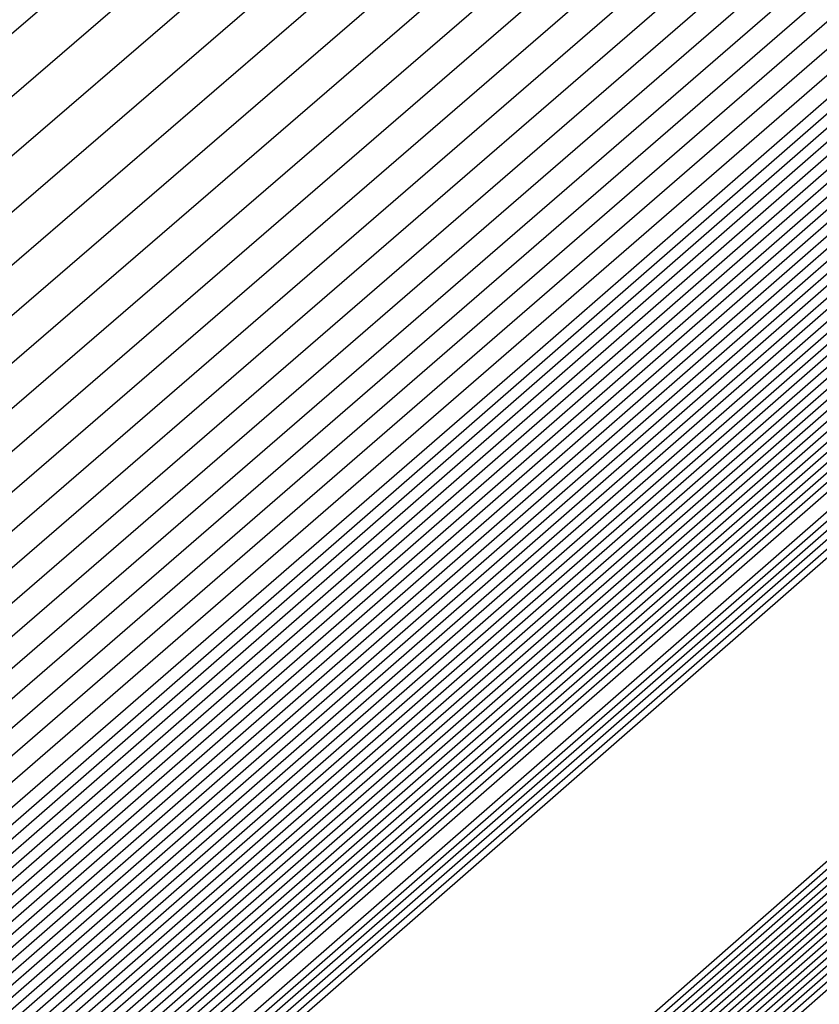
# Model space of a CAD drawing. Extents: x 3249832 to 3255657, y 13789405 to 13793316.
# Tile 838 of 1056: x 3253209.5879 to 3253209.6858, y 13791258.6272 to 13791258.7478. Entities that reach past the tile are written whole.
import ezdxf

# ---------------------------------------------------------------- set-up
doc = ezdxf.new("R2010")
doc.units = 0
doc.header["$LTSCALE"] = 100
doc.header["$MEASUREMENT"] = 0
for name, color, linetype in [('GRATIO_03231_CON', 1, 'CONTINUOUS'), ('GRATIO_0323_ICON', 1, 'CONTINUOUS'), ('TARGETS_EAST', 7, 'CONTINUOUS')]:
    doc.layers.add(name, color=color, linetype=linetype)

# ---------------------------------------------------------------- blocks, each defined once
blk = doc.blocks.new('Gratio_032316_contours')
at = {"layer": 'GRATIO_03231_CON', "color": 1, "linetype": 'Continuous', "flags": 128}
for points in [[(3253179.55027, 13791232.39503), (3253186.87441, 13791238.77001), (3253201.4775, 13791251.51898), (3253219.20823, 13791267.00714), (3253234.45763, 13791280.32933), (3253243.00028, 13791287.79153), (3253246.14511, 13791290.5444), (3253246.5846, 13791290.94974), (3253247.02187, 13791291.379), (3253250.20254, 13791294.24212), (3253258.88285, 13791301.95866), (3253274.44262, 13791315.73867), (3253292.7559, 13791331.95413), (3253308.32028, 13791345.76753)], [(3253180.16544, 13791232.93802), (3253187.28488, 13791239.13155), (3253201.72516, 13791251.73678), (3253219.33902, 13791267.12228), (3253234.51314, 13791280.37862), (3253243.01644, 13791287.80647), (3253246.14668, 13791290.54676), (3253246.58389, 13791290.95054), (3253247.01645, 13791291.37639), (3253250.16633, 13791294.21318), (3253258.7639, 13791301.85732), (3253274.17605, 13791315.50724), (3253292.31584, 13791331.56933), (3253307.73285, 13791345.25198)], [(3253180.78061, 13791233.481), (3253187.69534, 13791239.49309), (3253201.97282, 13791251.95458), (3253219.46981, 13791267.23741), (3253234.56866, 13791280.42791), (3253243.03259, 13791287.8214), (3253246.14825, 13791290.54912), (3253246.58317, 13791290.95133), (3253247.01103, 13791291.37378), (3253250.13013, 13791294.18424), (3253258.64495, 13791301.75599), (3253273.90947, 13791315.27582), (3253291.87577, 13791331.18453), (3253307.14542, 13791344.73643)], [(3253181.39578, 13791234.02399), (3253188.1058, 13791239.85463), (3253202.22048, 13791252.17237), (3253219.6006, 13791267.35254), (3253234.62418, 13791280.4772), (3253243.04874, 13791287.83633), (3253246.14982, 13791290.55149), (3253246.58246, 13791290.95213), (3253247.00561, 13791291.37117), (3253250.09393, 13791294.15529), (3253258.526, 13791301.65465), (3253273.6429, 13791315.0444), (3253291.4357, 13791330.79973), (3253306.55799, 13791344.22088)], [(3253182.62612, 13791235.10996), (3253188.92672, 13791240.5777), (3253202.71581, 13791252.60797), (3253219.86218, 13791267.58281), (3253234.73522, 13791280.57579), (3253243.08105, 13791287.8662), (3253246.15297, 13791290.55621), (3253246.58103, 13791290.95372), (3253246.99477, 13791291.36594), (3253250.02153, 13791294.09741), (3253258.2881, 13791301.45198), (3253273.10975, 13791314.58156), (3253290.55557, 13791330.03014), (3253305.38313, 13791343.18978)], [(3253183.24129, 13791235.65295), (3253189.33718, 13791240.93924), (3253202.96347, 13791252.82577), (3253219.99297, 13791267.69794), (3253234.79073, 13791280.62508), (3253243.0972, 13791287.88113), (3253246.15454, 13791290.55858), (3253246.58032, 13791290.95452), (3253246.98935, 13791291.36333), (3253249.98532, 13791294.06847), (3253258.16915, 13791301.35065), (3253272.84317, 13791314.35013), (3253290.11551, 13791329.64534), (3253304.7957, 13791342.67423)], [(3253189.74764, 13791241.30078), (3253203.21113, 13791253.04357), (3253220.12376, 13791267.81308), (3253234.84625, 13791280.67437), (3253243.11336, 13791287.89607), (3253246.15611, 13791290.56094), (3253246.57961, 13791290.95531), (3253246.98393, 13791291.36072), (3253249.94912, 13791294.03953), (3253258.05019, 13791301.24931), (3253272.5766, 13791314.11871), (3253289.67544, 13791329.26055), (3253304.20827, 13791342.15868)], [(3253190.1581, 13791241.66232), (3253203.45879, 13791253.26136), (3253220.25455, 13791267.92821), (3253234.90177, 13791280.72366), (3253243.12951, 13791287.911), (3253246.15768, 13791290.5633), (3253246.57889, 13791290.95611), (3253246.97851, 13791291.35811), (3253249.91292, 13791294.01058), (3253257.93124, 13791301.14798), (3253272.31002, 13791313.88729), (3253289.23538, 13791328.87575), (3253303.62084, 13791341.64313)], [(3253190.97902, 13791242.38539), (3253203.95411, 13791253.69696), (3253220.51613, 13791268.15847), (3253235.01281, 13791280.82224), (3253243.16182, 13791287.94087), (3253246.16082, 13791290.56803), (3253246.57747, 13791290.9577), (3253246.96767, 13791291.35288), (3253249.84051, 13791293.9527), (3253257.69334, 13791300.94531), (3253271.77687, 13791313.42445), (3253288.35525, 13791328.10615), (3253302.44598, 13791340.61203)], [(3253191.38948, 13791242.74693), (3253204.20177, 13791253.91476), (3253220.64692, 13791268.27361), (3253235.06832, 13791280.87154), (3253243.17797, 13791287.9558), (3253246.1624, 13791290.57039), (3253246.57675, 13791290.9585), (3253246.96225, 13791291.35027), (3253249.80431, 13791293.92376), (3253257.57439, 13791300.84397), (3253271.51029, 13791313.19303), (3253287.91518, 13791327.72135), (3253301.85855, 13791340.09648)], [(3253191.79994, 13791243.10847), (3253204.44943, 13791254.13256), (3253220.77772, 13791268.38874), (3253235.12384, 13791280.92083), (3253243.19412, 13791287.97073), (3253246.16397, 13791290.57276), (3253246.57604, 13791290.95929), (3253246.95683, 13791291.34766), (3253249.76811, 13791293.89481), (3253257.45544, 13791300.74264), (3253271.24372, 13791312.9616), (3253287.47511, 13791327.33655), (3253301.27112, 13791339.58093)], [(3253192.2104, 13791243.47001), (3253204.69709, 13791254.35035), (3253220.90851, 13791268.50387), (3253235.17936, 13791280.97012), (3253243.21028, 13791287.98567), (3253246.16554, 13791290.57512), (3253246.57533, 13791290.96009), (3253246.95142, 13791291.34505), (3253249.73191, 13791293.86587), (3253257.33649, 13791300.6413), (3253270.97714, 13791312.73018), (3253287.03505, 13791326.95176), (3253300.68369, 13791339.06538)], [(3253193.03132, 13791244.19308), (3253205.19242, 13791254.78595), (3253221.17009, 13791268.73414), (3253235.29039, 13791281.0687), (3253243.24258, 13791288.01553), (3253246.16868, 13791290.57985), (3253246.5739, 13791290.96168), (3253246.94058, 13791291.33982), (3253249.6595, 13791293.80799), (3253257.09858, 13791300.43863), (3253270.44399, 13791312.26734), (3253286.15492, 13791326.18216), (3253299.50883, 13791338.03428)], [(3253193.44178, 13791244.55462), (3253205.44008, 13791255.00375), (3253221.30088, 13791268.84927), (3253235.34591, 13791281.11799), (3253243.25874, 13791288.03047), (3253246.17025, 13791290.58221), (3253246.57319, 13791290.96248), (3253246.93516, 13791291.33721), (3253249.6233, 13791293.77904), (3253256.97963, 13791300.3373), (3253270.17741, 13791312.03592), (3253285.71485, 13791325.79737), (3253298.92139, 13791337.51873)], [(3253193.85224, 13791244.91616), (3253205.68774, 13791255.22155), (3253221.43167, 13791268.9644), (3253235.40143, 13791281.16728), (3253243.27489, 13791288.0454), (3253246.17182, 13791290.58457), (3253246.57247, 13791290.96327), (3253246.92974, 13791291.3346), (3253249.5871, 13791293.7501), (3253256.86068, 13791300.23596), (3253269.91084, 13791311.8045), (3253285.27479, 13791325.41257), (3253298.33396, 13791337.00318)], [(3253194.2627, 13791245.2777), (3253205.9354, 13791255.43934), (3253221.56246, 13791269.07954), (3253235.45695, 13791281.21658), (3253243.29104, 13791288.06033), (3253246.17339, 13791290.58694), (3253246.57176, 13791290.96407), (3253246.92432, 13791291.33198), (3253249.55089, 13791293.72116), (3253256.74173, 13791300.13463), (3253269.64426, 13791311.57307), (3253284.83472, 13791325.02777), (3253297.74653, 13791336.48763)], [(3253195.08362, 13791246.00077), (3253206.43072, 13791255.87494), (3253221.82404, 13791269.3098), (3253235.56798, 13791281.31516), (3253243.32335, 13791288.0902), (3253246.17654, 13791290.59166), (3253246.57033, 13791290.96566), (3253246.91348, 13791291.32676), (3253249.47849, 13791293.66327), (3253256.50383, 13791299.93196), (3253269.11111, 13791311.11023), (3253283.95459, 13791324.25817), (3253296.57167, 13791335.45653)], [(3253195.49408, 13791246.36231), (3253206.67838, 13791256.09274), (3253221.95483, 13791269.42494), (3253235.6235, 13791281.36445), (3253243.3395, 13791288.10513), (3253246.17811, 13791290.59402), (3253246.56962, 13791290.96646), (3253246.90806, 13791291.32415), (3253249.44229, 13791293.63433), (3253256.38488, 13791299.83062), (3253268.84454, 13791310.87881), (3253283.51452, 13791323.87338), (3253295.98424, 13791334.94098)], [(3253195.90454, 13791246.72385), (3253206.92604, 13791256.31054), (3253222.08562, 13791269.54007), (3253235.67902, 13791281.41374), (3253243.35566, 13791288.12007), (3253246.17968, 13791290.59639), (3253246.56891, 13791290.96725), (3253246.90264, 13791291.32154), (3253249.40609, 13791293.60539), (3253256.26593, 13791299.72929), (3253268.57796, 13791310.64739), (3253283.07446, 13791323.48858), (3253295.39681, 13791334.42543)], [(3253196.31501, 13791247.08539), (3253207.1737, 13791256.52833), (3253222.21641, 13791269.6552), (3253235.73454, 13791281.46303), (3253243.37181, 13791288.135), (3253246.18125, 13791290.59875), (3253246.56819, 13791290.96805), (3253246.89722, 13791291.31892), (3253249.36988, 13791293.57645), (3253256.14697, 13791299.62795), (3253268.31138, 13791310.41597), (3253282.63439, 13791323.10378), (3253294.80938, 13791333.90988)], [(3253197.13593, 13791247.80846), (3253207.66903, 13791256.96393), (3253222.47799, 13791269.88547), (3253235.84557, 13791281.56162), (3253243.40412, 13791288.16487), (3253246.18439, 13791290.60348), (3253246.56677, 13791290.96964), (3253246.88638, 13791291.3137), (3253249.29748, 13791293.51856), (3253255.90907, 13791299.42528), (3253267.77823, 13791309.95312), (3253281.75426, 13791322.33419), (3253293.63452, 13791332.87878)], [(3253197.54639, 13791248.17), (3253207.91669, 13791257.18173), (3253222.60878, 13791270.0006), (3253235.90109, 13791281.61091), (3253243.42027, 13791288.1798), (3253246.18596, 13791290.60584), (3253246.56605, 13791290.97044), (3253246.88096, 13791291.31109), (3253249.26128, 13791293.48962), (3253255.79012, 13791299.32395), (3253267.51166, 13791309.7217), (3253281.31419, 13791321.94939), (3253293.04709, 13791332.36323), (3253299.24948, 13791337.92415)], [(3253197.95685, 13791248.53154), (3253208.16435, 13791257.39953), (3253222.73957, 13791270.11573), (3253235.95661, 13791281.6602), (3253243.43643, 13791288.19473), (3253246.18754, 13791290.6082), (3253246.56534, 13791290.97123), (3253246.87554, 13791291.30847), (3253249.22507, 13791293.46068), (3253255.67117, 13791299.22261), (3253267.24508, 13791309.49028), (3253280.87413, 13791321.56459), (3253292.45966, 13791331.84768), (3253298.58416, 13791337.33876)], [(3253198.36731, 13791248.89308), (3253208.41201, 13791257.61732), (3253222.87037, 13791270.23087), (3253236.01213, 13791281.70949), (3253243.45258, 13791288.20967), (3253246.18911, 13791290.61057), (3253246.56463, 13791290.97203), (3253246.87012, 13791291.30586), (3253249.18887, 13791293.43173), (3253255.55222, 13791299.12128), (3253266.9785, 13791309.25886), (3253280.43407, 13791321.17979), (3253291.87223, 13791331.33213), (3253297.91884, 13791336.75338)], [(3253199.18823, 13791249.61615), (3253208.90733, 13791258.05292), (3253223.13195, 13791270.46113), (3253236.12316, 13791281.80807), (3253243.48489, 13791288.23953), (3253246.19225, 13791290.61529), (3253246.5632, 13791290.97362), (3253246.85928, 13791291.30064), (3253249.11647, 13791293.37385), (3253255.31432, 13791298.91861), (3253266.44535, 13791308.79601), (3253279.55394, 13791320.4102), (3253290.69737, 13791330.30103), (3253296.5882, 13791335.58261)], [(3253199.59869, 13791249.97769), (3253209.15499, 13791258.27072), (3253223.26274, 13791270.57626), (3253236.17868, 13791281.85736), (3253243.50104, 13791288.25447), (3253246.19382, 13791290.61766), (3253246.56249, 13791290.97442), (3253246.85386, 13791291.29803), (3253249.08026, 13791293.34491), (3253255.19536, 13791298.81727), (3253266.17878, 13791308.56459), (3253279.11387, 13791320.0254), (3253290.10994, 13791329.78548), (3253295.92288, 13791334.99723)], [(3253200.00915, 13791250.33923), (3253209.40265, 13791258.48852), (3253223.39353, 13791270.6914), (3253236.2342, 13791281.90666), (3253243.51719, 13791288.2694), (3253246.19539, 13791290.62002), (3253246.56177, 13791290.97521), (3253246.84844, 13791291.29541), (3253249.04406, 13791293.31596), (3253255.07641, 13791298.71594), (3253265.9122, 13791308.33317), (3253278.6738, 13791319.6406), (3253289.52251, 13791329.26993), (3253295.25756, 13791334.41184)], [(3253200.41961, 13791250.70077), (3253209.65031, 13791258.70631), (3253223.52432, 13791270.80653), (3253236.28972, 13791281.95595), (3253243.53335, 13791288.28434), (3253246.19696, 13791290.62238), (3253246.56106, 13791290.97601), (3253246.84302, 13791291.2928), (3253249.00786, 13791293.28702), (3253254.95746, 13791298.6146), (3253265.64563, 13791308.10175), (3253278.23374, 13791319.25581), (3253288.93508, 13791328.75438), (3253294.59224, 13791333.82646)], [(3253201.24053, 13791251.42384), (3253210.14563, 13791259.14191), (3253223.7859, 13791271.0368), (3253236.40075, 13791282.05453), (3253243.56565, 13791288.3142), (3253246.20011, 13791290.62711), (3253246.55963, 13791290.9776), (3253246.83219, 13791291.28758), (3253248.93546, 13791293.22914), (3253254.71956, 13791298.41193), (3253265.11248, 13791307.63891), (3253277.35361, 13791318.48621), (3253287.76022, 13791327.72328), (3253293.2616, 13791332.65569)], [(3253201.65099, 13791251.78538), (3253210.3933, 13791259.35971), (3253223.91669, 13791271.15193), (3253236.45627, 13791282.10382), (3253243.58181, 13791288.32914), (3253246.20168, 13791290.62947), (3253246.55892, 13791290.9784), (3253246.82677, 13791291.28496), (3253248.89925, 13791293.20019), (3253254.60061, 13791298.3106), (3253264.8459, 13791307.40749), (3253276.91354, 13791318.10141), (3253287.17279, 13791327.20773)], [(3253215.27891, 13791264.12388), (3253208.32754, 13791257.89481), (3253202.31158, 13791252.48555), (3253202.06145, 13791252.14692), (3253210.64096, 13791259.57751), (3253224.04748, 13791271.26706)], [(3253216.27123, 13791264.99994), (3253209.15191, 13791258.62312), (3253202.92675, 13791253.02854), (3253202.47191, 13791252.50846), (3253210.88862, 13791259.7953), (3253224.17827, 13791271.38219)], [(3253218.25586, 13791266.75207), (3253210.80067, 13791260.07975), (3253204.15709, 13791254.11451), (3253203.29283, 13791253.23153), (3253211.38394, 13791260.2309), (3253224.43985, 13791271.61246)], [(3253219.24818, 13791267.62813), (3253211.62504, 13791260.80806), (3253204.77226, 13791254.6575), (3253203.70329, 13791253.59307), (3253211.6316, 13791260.4487), (3253224.57064, 13791271.72759)], [(3253220.24049, 13791268.50419), (3253212.44942, 13791261.53637), (3253205.38743, 13791255.20049), (3253204.11375, 13791253.95461), (3253211.87926, 13791260.6665), (3253224.70143, 13791271.84272)], [(3253221.23281, 13791269.38026), (3253213.2738, 13791262.26468), (3253206.0026, 13791255.74348), (3253204.52421, 13791254.31615), (3253212.12692, 13791260.88429), (3253224.83222, 13791271.95786)], [(3253223.21744, 13791271.13238), (3253214.92255, 13791263.72131), (3253207.23294, 13791256.82945), (3253205.34514, 13791255.03922), (3253212.62225, 13791261.31989), (3253225.0938, 13791272.18812)], [(3253215.74693, 13791264.44962), (3253207.84811, 13791257.37244), (3253205.7556, 13791255.40076), (3253212.86991, 13791261.53769), (3253225.22459, 13791272.30326)], [(3253216.57131, 13791265.17793), (3253208.46329, 13791257.91542), (3253206.16606, 13791255.7623), (3253213.11757, 13791261.75549), (3253225.35538, 13791272.41839)], [(3253217.39568, 13791265.90624), (3253209.07846, 13791258.45841), (3253206.57652, 13791256.12384), (3253213.36523, 13791261.97329), (3253225.48617, 13791272.53352)], [(3253219.04444, 13791267.36287), (3253210.3088, 13791259.54439), (3253207.39744, 13791256.84691), (3253213.86055, 13791262.40888), (3253225.74775, 13791272.76379)], [(3253219.86882, 13791268.09118), (3253210.92397, 13791260.08737), (3253207.8079, 13791257.20845), (3253214.10821, 13791262.62668), (3253225.87854, 13791272.87892)], [(3253220.69319, 13791268.81949), (3253211.53914, 13791260.63036), (3253208.21836, 13791257.56999), (3253214.35587, 13791262.84448), (3253226.00933, 13791272.99405)]]:
    blk.add_lwpolyline(points, dxfattribs=at)
at = {"layer": 'GRATIO_03231_CON', "color": 5, "linetype": 'Continuous', "flags": 128}
for points in [[(3253178.31993, 13791231.30905), (3253186.05349, 13791238.04694), (3253200.98218, 13791251.08338), (3253218.94665, 13791266.77688), (3253234.34659, 13791280.23075), (3253242.96798, 13791287.76167), (3253246.14197, 13791290.53967), (3253246.58603, 13791290.94815), (3253247.02107, 13791291.37394), (3253250.18182, 13791294.2177), (3253258.80647, 13791301.88356), (3253274.26937, 13791315.56557), (3253292.48955, 13791331.61762), (3253308.02221, 13791345.18354)], [(3253177.70476, 13791230.76607), (3253185.64303, 13791237.6854), (3253200.73452, 13791250.86558), (3253218.81586, 13791266.66175), (3253234.29107, 13791280.18146), (3253242.95182, 13791287.74673), (3253246.1404, 13791290.53731), (3253246.58674, 13791290.94735), (3253247.01436, 13791291.36584), (3253250.12102, 13791294.16091), (3253258.59804, 13791301.69555), (3253273.79626, 13791315.14336), (3253291.70456, 13791330.92064), (3253306.97134, 13791344.25434)], [(3253177.08958, 13791230.22308), (3253185.23257, 13791237.32386), (3253200.48686, 13791250.64779), (3253218.68507, 13791266.54661), (3253234.23556, 13791280.13216), (3253242.93567, 13791287.7318), (3253246.13883, 13791290.53495), (3253246.58745, 13791290.94656), (3253247.00766, 13791291.35773), (3253250.06022, 13791294.10413), (3253258.38961, 13791301.50754), (3253273.32314, 13791314.72115), (3253290.91956, 13791330.22366), (3253305.92046, 13791343.32515)], [(3253176.47441, 13791229.68009), (3253184.82211, 13791236.96232), (3253200.23919, 13791250.42999), (3253218.55428, 13791266.43148), (3253234.18004, 13791280.08287), (3253242.91952, 13791287.71687), (3253246.13725, 13791290.53258), (3253246.58817, 13791290.94576), (3253247.00095, 13791291.34963), (3253249.99942, 13791294.04734), (3253258.18118, 13791301.31953), (3253272.85003, 13791314.29894), (3253290.13456, 13791329.52668), (3253304.86958, 13791342.39595)], [(3253175.24407, 13791228.59412), (3253184.00119, 13791236.23925), (3253199.74387, 13791249.99439), (3253218.2927, 13791266.20121), (3253234.069, 13791279.98429), (3253242.88721, 13791287.687), (3253246.13411, 13791290.52786), (3253246.58959, 13791290.94417), (3253246.98754, 13791291.33342), (3253249.87782, 13791293.93376), (3253257.76432, 13791300.94351), (3253271.9038, 13791313.45451), (3253288.56457, 13791328.13272), (3253302.76783, 13791340.53756)], [(3253196.57706, 13791247.03615), (3253203.47105, 13791253.1938), (3253218.75951, 13791266.60126), (3253234.06971, 13791279.98413), (3253242.88772, 13791287.68662), (3253246.13462, 13791290.52731), (3253246.59031, 13791290.94338), (3253246.98083, 13791291.32532), (3253249.81702, 13791293.87697), (3253257.55589, 13791300.7555), (3253271.43068, 13791313.0323), (3253287.77957, 13791327.43574), (3253301.71695, 13791339.60837)], [(3253196.71057, 13791247.15254), (3253203.58621, 13791253.29381), (3253218.83398, 13791266.66558), (3253234.10345, 13791280.01283), (3253242.89801, 13791287.6948), (3253246.13636, 13791290.52784), (3253246.59102, 13791290.94258), (3253246.97413, 13791291.31721), (3253249.75622, 13791293.82018), (3253257.34746, 13791300.56749), (3253270.95757, 13791312.61009), (3253286.99457, 13791326.73875), (3253300.66608, 13791338.67918)], [(3253196.84408, 13791247.26894), (3253203.70137, 13791253.39382), (3253218.90845, 13791266.7299), (3253234.13718, 13791280.04153), (3253242.9083, 13791287.70297), (3253246.13809, 13791290.52836), (3253246.59174, 13791290.94178), (3253246.96742, 13791291.30911), (3253249.69542, 13791293.76339), (3253257.13903, 13791300.37948), (3253270.48445, 13791312.18788), (3253286.20957, 13791326.04177), (3253299.6152, 13791337.74998)], [(3253197.11109, 13791247.50174), (3253203.93169, 13791253.59384), (3253219.0574, 13791266.85855), (3253234.20465, 13791280.09892), (3253242.92888, 13791287.71932), (3253246.14156, 13791290.52941), (3253246.59316, 13791290.94019), (3253246.95401, 13791291.2929), (3253249.57383, 13791293.64981), (3253256.72217, 13791300.00346), (3253269.53822, 13791311.34346), (3253284.63958, 13791324.64781), (3253297.51345, 13791335.89159)], [(3253197.2446, 13791247.61813), (3253204.04685, 13791253.69384), (3253219.13187, 13791266.92287), (3253234.23839, 13791280.12762), (3253242.93918, 13791287.72749), (3253246.1433, 13791290.52994), (3253246.59388, 13791290.9394), (3253246.9473, 13791291.28479), (3253249.51303, 13791293.59302), (3253256.51374, 13791299.81545), (3253269.06511, 13791310.92125), (3253283.85458, 13791323.95083), (3253296.46257, 13791334.9624)], [(3253197.37811, 13791247.73453), (3253204.16201, 13791253.79385), (3253219.20635, 13791266.98719), (3253234.27212, 13791280.15631), (3253242.94947, 13791287.73567), (3253246.14503, 13791290.53046), (3253246.59459, 13791290.9386), (3253246.9406, 13791291.27669), (3253249.45223, 13791293.53623), (3253256.30531, 13791299.62744), (3253268.59199, 13791310.49904), (3253283.06958, 13791323.25385), (3253295.41169, 13791334.0332)], [(3253197.51162, 13791247.85093), (3253204.27717, 13791253.89386), (3253219.28082, 13791267.05151), (3253234.30586, 13791280.18501), (3253242.95976, 13791287.74384), (3253246.14676, 13791290.53099), (3253246.5953, 13791290.9378), (3253246.93389, 13791291.26859), (3253249.39143, 13791293.47944), (3253256.09688, 13791299.43942), (3253268.11888, 13791310.07683), (3253282.28459, 13791322.55687), (3253294.36082, 13791333.10401)], [(3253197.77863, 13791248.08372), (3253204.50749, 13791254.09388), (3253219.42977, 13791267.18016), (3253234.37333, 13791280.2424), (3253242.98034, 13791287.76019), (3253246.15023, 13791290.53204), (3253246.59673, 13791290.93621), (3253246.92048, 13791291.25238), (3253249.26983, 13791293.36586), (3253255.68002, 13791299.0634), (3253267.17265, 13791309.2324), (3253280.71459, 13791321.16291), (3253292.25906, 13791331.24562), (3253298.86322, 13791336.86351)], [(3253197.91214, 13791248.20012), (3253204.62265, 13791254.19388), (3253219.50424, 13791267.24448), (3253234.40706, 13791280.2711), (3253242.99064, 13791287.76837), (3253246.15197, 13791290.53257), (3253246.59744, 13791290.93542), (3253246.91378, 13791291.24427), (3253249.20903, 13791293.30907), (3253255.47159, 13791298.87539), (3253266.69953, 13791308.81019), (3253279.9296, 13791320.46593), (3253291.20819, 13791330.31643), (3253297.66843, 13791335.81202)], [(3253198.04565, 13791248.31651), (3253204.73781, 13791254.29389), (3253219.57872, 13791267.3088), (3253234.4408, 13791280.2998), (3253243.00093, 13791287.77654), (3253246.1537, 13791290.53309), (3253246.59816, 13791290.93462), (3253246.90707, 13791291.23617), (3253249.14823, 13791293.25228), (3253255.26316, 13791298.68738), (3253266.22642, 13791308.38798), (3253279.1446, 13791319.76895), (3253290.15731, 13791329.38723), (3253296.47364, 13791334.76054)], [(3253198.17916, 13791248.43291), (3253204.85297, 13791254.3939), (3253219.65319, 13791267.37312), (3253234.47453, 13791280.32849), (3253243.01122, 13791287.78471), (3253246.15544, 13791290.53362), (3253246.59887, 13791290.93382), (3253246.90036, 13791291.22806), (3253249.08743, 13791293.19549), (3253255.05473, 13791298.49937), (3253265.7533, 13791307.96577), (3253278.3596, 13791319.07197), (3253289.10643, 13791328.45804), (3253295.27885, 13791333.70905)], [(3253198.44617, 13791248.6657), (3253205.08329, 13791254.59392), (3253219.80214, 13791267.50177), (3253234.542, 13791280.38589), (3253243.0318, 13791287.80106), (3253246.15891, 13791290.53467), (3253246.6003, 13791290.93223), (3253246.88695, 13791291.21186), (3253248.96583, 13791293.08191), (3253254.63787, 13791298.12335), (3253264.80707, 13791307.12135), (3253276.7896, 13791317.678), (3253287.00468, 13791326.59965), (3253292.88927, 13791331.60608), (3253295.95133, 13791334.07094)], [(3253198.57968, 13791248.7821), (3253205.19845, 13791254.69392), (3253219.87661, 13791267.56609), (3253234.57574, 13791280.41459), (3253243.04209, 13791287.80924), (3253246.16064, 13791290.53519), (3253246.60101, 13791290.93144), (3253246.88025, 13791291.20375), (3253248.90503, 13791293.02512), (3253254.42944, 13791297.93534), (3253264.33396, 13791306.69914), (3253276.00461, 13791316.98102), (3253285.9538, 13791325.67045), (3253291.69448, 13791330.55459), (3253294.7416, 13791333.01142)], [(3253198.71319, 13791248.8985), (3253205.31361, 13791254.79393), (3253219.95108, 13791267.63041), (3253234.60947, 13791280.44328), (3253243.05239, 13791287.81741), (3253246.16237, 13791290.53572), (3253246.60172, 13791290.93064), (3253246.87354, 13791291.19565), (3253248.84423, 13791292.96834), (3253254.22101, 13791297.74733), (3253263.86084, 13791306.27693), (3253275.21961, 13791316.28404), (3253284.90293, 13791324.74126), (3253290.49969, 13791329.50311), (3253293.53187, 13791331.9519)]]:
    blk.add_lwpolyline(points, dxfattribs=at)
at = {"layer": 'GRATIO_0323_ICON', "color": 7, "linetype": 'Continuous', "flags": 128}
for points in [[(3253175.85924, 13791229.13711), (3253184.41165, 13791236.60078), (3253199.99153, 13791250.21219), (3253218.42349, 13791266.31635), (3253234.12452, 13791280.03358), (3253242.90336, 13791287.70193), (3253246.13568, 13791290.53022), (3253246.58888, 13791290.94497), (3253246.99424, 13791291.34152), (3253249.93862, 13791293.99055), (3253257.97275, 13791301.13152), (3253272.37691, 13791313.87673), (3253289.34956, 13791328.8297), (3253303.81871, 13791341.46676)], [(3253182.01095, 13791234.56698), (3253188.51626, 13791240.21616), (3253202.46814, 13791252.39017), (3253219.73139, 13791267.46768), (3253234.6797, 13791280.5265), (3253243.0649, 13791287.85127), (3253246.1514, 13791290.55385), (3253246.58175, 13791290.95293), (3253247.00019, 13791291.36856), (3253250.05773, 13791294.12635), (3253258.40705, 13791301.55332), (3253273.37632, 13791314.81298), (3253290.99564, 13791330.41494), (3253305.97056, 13791343.70533)], [(3253196.97758, 13791247.38534), (3253203.81653, 13791253.49383), (3253218.98293, 13791266.79423), (3253234.17092, 13791280.07022), (3253242.91859, 13791287.71115), (3253246.13983, 13791290.52889), (3253246.59245, 13791290.94099), (3253246.96072, 13791291.301), (3253249.63462, 13791293.7066), (3253256.9306, 13791300.19147), (3253270.01134, 13791311.76567), (3253285.42458, 13791325.34479), (3253298.56432, 13791336.82079)], [(3253197.64512, 13791247.96732), (3253204.39233, 13791253.99387), (3253219.3553, 13791267.11584), (3253234.33959, 13791280.21371), (3253242.97005, 13791287.75202), (3253246.1485, 13791290.53152), (3253246.59602, 13791290.93701), (3253246.92719, 13791291.26048), (3253249.33063, 13791293.42265), (3253255.88845, 13791299.25141), (3253267.64576, 13791309.65462), (3253281.49959, 13791321.85989), (3253293.30994, 13791332.17482)], [(3253198.31266, 13791248.54931), (3253204.96813, 13791254.49391), (3253219.72766, 13791267.43745), (3253234.50827, 13791280.35719), (3253243.02151, 13791287.79289), (3253246.15717, 13791290.53414), (3253246.59958, 13791290.93303), (3253246.89366, 13791291.21996), (3253249.02663, 13791293.1387), (3253254.8463, 13791298.31136), (3253265.28019, 13791307.54356), (3253277.5746, 13791318.37498), (3253288.05556, 13791327.52884), (3253294.08406, 13791332.65756)], [(3253190.56856, 13791242.02386), (3253203.70645, 13791253.47916), (3253220.38534, 13791268.04334), (3253234.95729, 13791280.77295), (3253243.14566, 13791287.92593), (3253246.15925, 13791290.56567), (3253246.57818, 13791290.95691), (3253246.97309, 13791291.35549), (3253249.87672, 13791293.98164), (3253257.81229, 13791301.04664), (3253272.04344, 13791313.65587), (3253288.79531, 13791328.49095), (3253303.03341, 13791341.12758)], [(3253192.62086, 13791243.83154), (3253204.94475, 13791254.56815), (3253221.0393, 13791268.61901), (3253235.23488, 13791281.01941), (3253243.22643, 13791288.0006), (3253246.16711, 13791290.57748), (3253246.57461, 13791290.96089), (3253246.946, 13791291.34243), (3253249.6957, 13791293.83693), (3253257.21754, 13791300.53997), (3253270.71056, 13791312.49876), (3253286.59498, 13791326.56696), (3253300.09626, 13791338.54983)], [(3253194.67316, 13791245.63924), (3253206.18306, 13791255.65714), (3253221.69325, 13791269.19467), (3253235.51247, 13791281.26587), (3253243.3072, 13791288.07527), (3253246.17497, 13791290.5893), (3253246.57105, 13791290.96487), (3253246.9189, 13791291.32937), (3253249.51469, 13791293.69222), (3253256.62278, 13791300.03329), (3253269.37769, 13791311.34165), (3253284.39466, 13791324.64297), (3253297.1591, 13791335.97208)], [(3253196.72547, 13791247.44693), (3253207.42136, 13791256.74613), (3253222.3472, 13791269.77033), (3253235.79006, 13791281.51232), (3253243.38797, 13791288.14993), (3253246.18282, 13791290.60111), (3253246.56748, 13791290.96885), (3253246.8918, 13791291.31631), (3253249.33368, 13791293.5475), (3253256.02802, 13791299.52662), (3253268.04481, 13791310.18454), (3253282.19433, 13791322.71898), (3253294.22195, 13791333.39433)], [(3253198.77777, 13791249.25461), (3253208.65967, 13791257.83512), (3253223.00116, 13791270.346), (3253236.06765, 13791281.75878), (3253243.46873, 13791288.2246), (3253246.19068, 13791290.61293), (3253246.56391, 13791290.97283), (3253246.8647, 13791291.30325), (3253249.15267, 13791293.40279), (3253255.43327, 13791299.01994), (3253266.71193, 13791309.02744), (3253279.994, 13791320.795), (3253291.2848, 13791330.81658), (3253297.25352, 13791336.168)], [(3253200.83007, 13791251.06231), (3253209.89797, 13791258.92411), (3253223.65511, 13791270.92166), (3253236.34523, 13791282.00524), (3253243.5495, 13791288.29927), (3253246.19853, 13791290.62475), (3253246.56034, 13791290.9768), (3253246.83761, 13791291.29019), (3253248.97166, 13791293.25808), (3253254.83851, 13791298.51327), (3253265.37905, 13791307.87033), (3253277.79367, 13791318.87101), (3253288.34765, 13791328.23883), (3253293.92692, 13791333.24107)], [(3253217.26355, 13791265.876), (3253209.97629, 13791259.35143), (3253203.54192, 13791253.57153), (3253202.88237, 13791252.87), (3253211.13628, 13791260.0131), (3253224.30906, 13791271.49733)], [(3253222.22513, 13791270.25632), (3253214.09818, 13791262.993), (3253206.61777, 13791256.28646), (3253204.93468, 13791254.67769), (3253212.37458, 13791261.10209), (3253224.96301, 13791272.07299)], [(3253218.22006, 13791266.63456), (3253209.69363, 13791259.0014), (3253206.98698, 13791256.48538), (3253213.61289, 13791262.19108), (3253225.61696, 13791272.64865)]]:
    blk.add_lwpolyline(points, dxfattribs=at)

msp = doc.modelspace()

# ---------------------------------------------------------------- block references
at = {"layer": 'TARGETS_EAST'}
msp.add_blockref('Gratio_032316_contours', (0, 0), dxfattribs=at)

doc.saveas('drawing.dxf')
